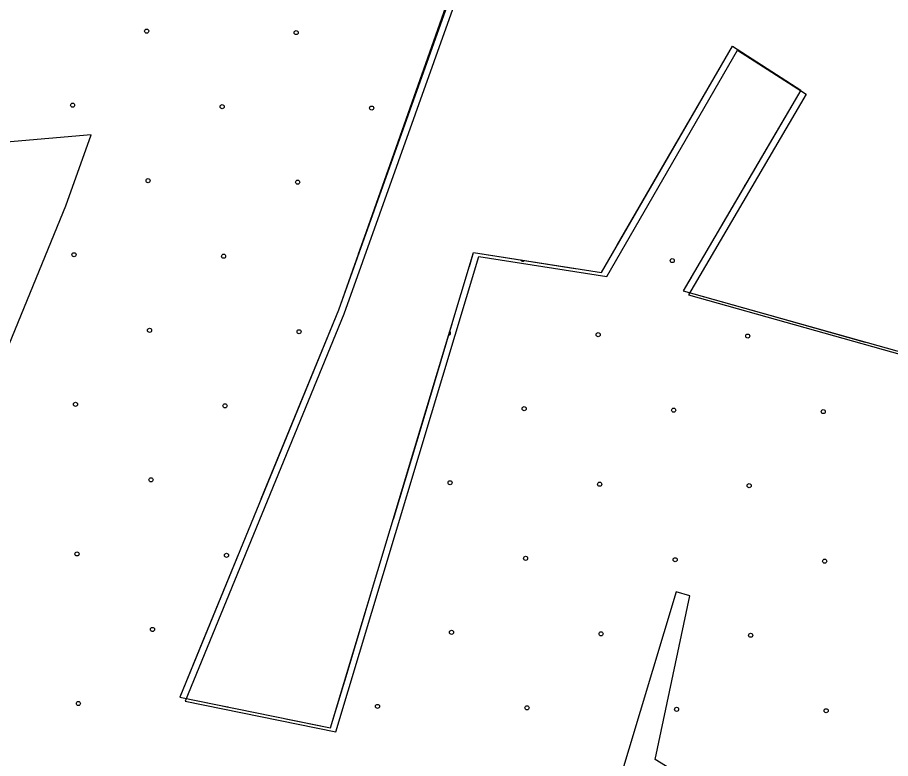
# Model space of a CAD drawing. Extents: x 1551132 to 1791609, y 378168 to 563823.
# Drawn here: x 1646908 to 1649153, y 470285 to 472190 of the extents above; entities that cross this region are included whole.
import ezdxf

# ---------------------------------------------------------------- set-up
doc = ezdxf.new("R2010")
doc.units = 0
for name, color, linetype in [('DESIGN - EROSION CONTROL - Devices', 7, 'Continuous'), ('DESIGN - SCRATCH - User 1', 7, 'Continuous'), ('DESIGN - TRAFFIC CONTROL PERMANENT - Pavement Marking Text', 7, 'Continuous'), ('SURVEY - VEGETATION - Features with Text', 7, 'Continuous')]:
    doc.layers.add(name, color=color, linetype=linetype)

msp = doc.modelspace()

# ---------------------------------------------------------------- linework, layer by layer
at = {"layer": 'DESIGN - EROSION CONTROL - Devices'}
for centre in [(1647240.354, 472155.054), (1647240.354, 472155.054), (1647624.907, 472151.32), (1647624.907, 472151.32), (1647049.945, 471964.644), (1647049.945, 471964.644), (1647434.497, 471960.91), (1647434.497, 471960.91), (1647819.05, 471957.177), (1647819.05, 471957.177), (1647244.088, 471770.501), (1647244.088, 471770.501), (1647628.641, 471766.767), (1647628.641, 471766.767), (1647053.678, 471580.091), (1647053.678, 471580.091), (1647438.231, 471576.357), (1647438.231, 471576.357), (1648591.89, 471565.157), (1648591.89, 471565.157), (1647247.821, 471385.948), (1647247.821, 471385.948), (1647632.374, 471382.214), (1647632.374, 471382.214), (1648401.48, 471374.747), (1648401.48, 471374.747), (1648786.033, 471371.014), (1648786.033, 471371.014), (1647057.412, 471195.538), (1647057.412, 471195.538), (1647441.965, 471191.805), (1647441.965, 471191.805), (1648211.07, 471184.337), (1648211.07, 471184.337), (1648595.623, 471180.604), (1648595.623, 471180.604), (1648980.176, 471176.87), (1648980.176, 471176.87), (1647251.555, 471001.395), (1647251.555, 471001.395), (1648020.661, 470993.928), (1648020.661, 470993.928), (1648405.214, 470990.194), (1648405.214, 470990.194), (1648789.767, 470986.461), (1648789.767, 470986.461), (1647061.145, 470810.985), (1647061.145, 470810.985), (1647445.698, 470807.252), (1647445.698, 470807.252), (1648214.804, 470799.785), (1648214.804, 470799.785), (1648599.357, 470796.051), (1648599.357, 470796.051), (1648983.91, 470792.317), (1648983.91, 470792.317), (1647255.288, 470616.842), (1647255.288, 470616.842), (1648024.394, 470609.375), (1648024.394, 470609.375), (1648408.947, 470605.641), (1648408.947, 470605.641), (1648793.5, 470601.908), (1648793.5, 470601.908), (1647064.879, 470426.432), (1647064.879, 470426.432), (1647833.985, 470418.965), (1647833.985, 470418.965), (1648218.537, 470415.232), (1648218.537, 470415.232), (1648603.09, 470411.498), (1648603.09, 470411.498), (1648987.643, 470407.765), (1648987.643, 470407.765)]:
    msp.add_circle(centre, 5.28, dxfattribs=at)
for centre, start, end in [((1648782.3, 471755.567), 114.836238, 184.428771), ((1648207.337, 471568.89), 203.080481, 318.986478), ((1648016.927, 471378.481), 272.794485, 53.7238), ((1647449.432, 470422.699), 238.214357, 278.655578)]:
    msp.add_arc(centre, 5.28, start, end, dxfattribs=at)
at = {"layer": 'DESIGN - SCRATCH - User 1'}
for points in [[(1645308.962, 473754.548), (1645198.489, 473037.404), (1645174.19, 472861.833), (1645256.096, 472852.191), (1645265.738, 472782.306), (1645446.425, 472832.916), (1645441.609, 473367.896), (1645668.07, 473382.355), (1645739.635, 472523.524), (1648248.276, 472894.36), (1647733.487, 471437.881), (1647325.896, 470442.921), (1647713.504, 470363.603), (1648081.179, 471585.96)], [(1648081.179, 471585.96), (1648409.796, 471534.109), (1648746.447, 472116.049), (1648922.193, 472002.896), (1648619.916, 471487.007), (1649517.162, 471235.251), (1649391.756, 470644.653), (1649435.272, 470617.96), (1649664.55, 470316.561), (1649632.675, 470050.446), (1650154.988, 469930.234)], [(1648601.808, 470713.112), (1648234.349, 469491.455), (1646288.745, 469889.598), (1647032.921, 471706.196), (1647097.877, 471888.267), (1645583.33, 471757.171)], [(1650154.988, 469930.234), (1650013.141, 469193.257), (1648807.886, 469470.647), (1648880.668, 470078.288), (1648548.109, 470282.276), (1648637.466, 470703.104), (1648601.808, 470713.112)]]:
    msp.add_lwpolyline(points, dxfattribs=at)
at = {"layer": 'DESIGN - TRAFFIC CONTROL PERMANENT - Pavement Marking Text'}
for points in [[(1645184.815, 473651.337), (1645093.4, 473006.828), (1645147.832, 472999.153), (1645149.932, 472923.818), (1645443.725, 473001.02), (1645439.967, 473084.364), (1645689.386, 473098.756), (1645739.635, 472523.524), (1648196.627, 472736.19), (1647733.487, 471437.881), (1647325.896, 470442.921), (1647713.504, 470363.603), (1648081.179, 471585.96)], [(1645184.815, 473651.337), (1645093.4, 473006.828), (1645147.832, 472999.153), (1645149.932, 472923.818), (1645443.725, 473001.02), (1645439.967, 473084.364), (1645689.386, 473098.756), (1645739.635, 472523.524), (1648196.627, 472736.19), (1647733.487, 471437.881), (1647325.896, 470442.921), (1647713.504, 470363.603), (1648081.179, 471585.96)], [(1645184.815, 473651.337), (1645093.4, 473006.828), (1645147.832, 472999.153), (1645149.932, 472923.818), (1645443.725, 473001.02), (1645439.967, 473084.364), (1645689.386, 473098.756), (1645739.635, 472523.524), (1648196.627, 472736.19), (1647733.487, 471437.881), (1647325.896, 470442.921), (1647713.504, 470363.603), (1648081.179, 471585.96)], [(1645184.815, 473651.337), (1645093.4, 473006.828), (1645147.832, 472999.153), (1645149.932, 472923.818), (1645443.725, 473001.02), (1645439.967, 473084.364), (1645689.386, 473098.756), (1645739.635, 472523.524), (1648196.627, 472736.19), (1647733.487, 471437.881), (1647325.896, 470442.921), (1647713.504, 470363.603), (1648081.179, 471585.96)], [(1645184.815, 473651.337), (1645093.4, 473006.828), (1645147.832, 472999.153), (1645149.932, 472923.818), (1645443.725, 473001.02), (1645439.967, 473084.364), (1645689.386, 473098.756), (1645739.635, 472523.524), (1648196.627, 472736.19), (1647733.487, 471437.881), (1647325.896, 470442.921), (1647713.504, 470363.603), (1648081.179, 471585.96)], [(1645198.506, 473641.078), (1645107.092, 472996.57), (1645161.524, 472988.895), (1645163.623, 472913.559), (1645457.417, 472990.761), (1645453.658, 473074.105), (1645703.078, 473088.497), (1645753.326, 472513.266), (1648210.318, 472725.931), (1647747.179, 471427.622), (1647339.588, 470432.663), (1647727.195, 470353.344), (1648094.87, 471575.701)], [(1648081.179, 471585.96), (1648409.796, 471534.109), (1648746.447, 472116.049), (1648922.193, 472002.896), (1648619.916, 471487.007), (1649517.162, 471235.251), (1649391.756, 470644.653), (1649435.272, 470617.96), (1649664.55, 470316.561), (1649632.675, 470050.446), (1650869.004, 469765.897)], [(1648081.179, 471585.96), (1648409.796, 471534.109), (1648746.447, 472116.049), (1648922.193, 472002.896), (1648619.916, 471487.007), (1649517.162, 471235.251), (1649391.756, 470644.653), (1649435.272, 470617.96), (1649664.55, 470316.561), (1649632.675, 470050.446), (1650869.004, 469765.897)], [(1648081.179, 471585.96), (1648409.796, 471534.109), (1648746.447, 472116.049), (1648922.193, 472002.896), (1648619.916, 471487.007), (1649517.162, 471235.251), (1649391.756, 470644.653), (1649435.272, 470617.96), (1649664.55, 470316.561), (1649632.675, 470050.446), (1650869.004, 469765.897)], [(1648081.179, 471585.96), (1648409.796, 471534.109), (1648746.447, 472116.049), (1648922.193, 472002.896), (1648619.916, 471487.007), (1649517.162, 471235.251), (1649391.756, 470644.653), (1649435.272, 470617.96), (1649664.55, 470316.561), (1649632.675, 470050.446), (1650869.004, 469765.897)], [(1648081.179, 471585.96), (1648409.796, 471534.109), (1648746.447, 472116.049), (1648922.193, 472002.896), (1648619.916, 471487.007), (1649517.162, 471235.251), (1649391.756, 470644.653), (1649435.272, 470617.96), (1649664.55, 470316.561), (1649632.675, 470050.446), (1650869.004, 469765.897)], [(1648094.87, 471575.701), (1648423.488, 471523.85), (1648760.138, 472105.79), (1648935.884, 471992.637), (1648633.608, 471476.749), (1649530.853, 471224.993), (1649405.448, 470634.394), (1649448.963, 470607.702), (1649678.241, 470306.302), (1649646.367, 470040.187), (1650882.696, 469755.639)]]:
    msp.add_lwpolyline(points, dxfattribs=at)
at = {"layer": 'SURVEY - VEGETATION - Features with Text'}
for points in [[(1647962.091, 472078.714), (1647873.384, 471830.058)], [(1648582.709, 471833.008), (1648714.906, 472061.531)], [(1648819.612, 472068.939), (1648922.193, 472002.896), (1648850.411, 471880.384)], [(1648850.411, 471880.384), (1648716.939, 471652.595)], [(1648450.512, 471604.494), (1648582.709, 471833.008)], [(1647873.384, 471830.058), (1647784.686, 471581.401)], [(1648070.338, 471549.917), (1648081.179, 471585.96)], [(1648081.179, 471585.96), (1648341.948, 471544.817)], [(1648641.108, 471523.175), (1648619.916, 471487.007), (1648833.736, 471427.014)], [(1647734.287, 471440.114), (1647733.487, 471437.881), (1647634.306, 471195.774)], [(1647951.082, 471153.448), (1648027.13, 471406.272)], [(1648833.736, 471427.014), (1649087.914, 471355.696)], [(1647634.306, 471195.774), (1647534.225, 470951.476)], [(1647875.042, 470900.633), (1647951.082, 471153.448)], [(1647477.368, 470812.673), (1647377.287, 470568.366)], [(1647755.786, 470504.173), (1647831.835, 470756.988)], [(1647377.287, 470568.366), (1647325.896, 470442.921), (1647451.727, 470417.171)], [(1647598.673, 470387.103), (1647713.504, 470363.603), (1647755.786, 470504.173)]]:
    msp.add_lwpolyline(points, dxfattribs=at)

doc.saveas('drawing.dxf')
